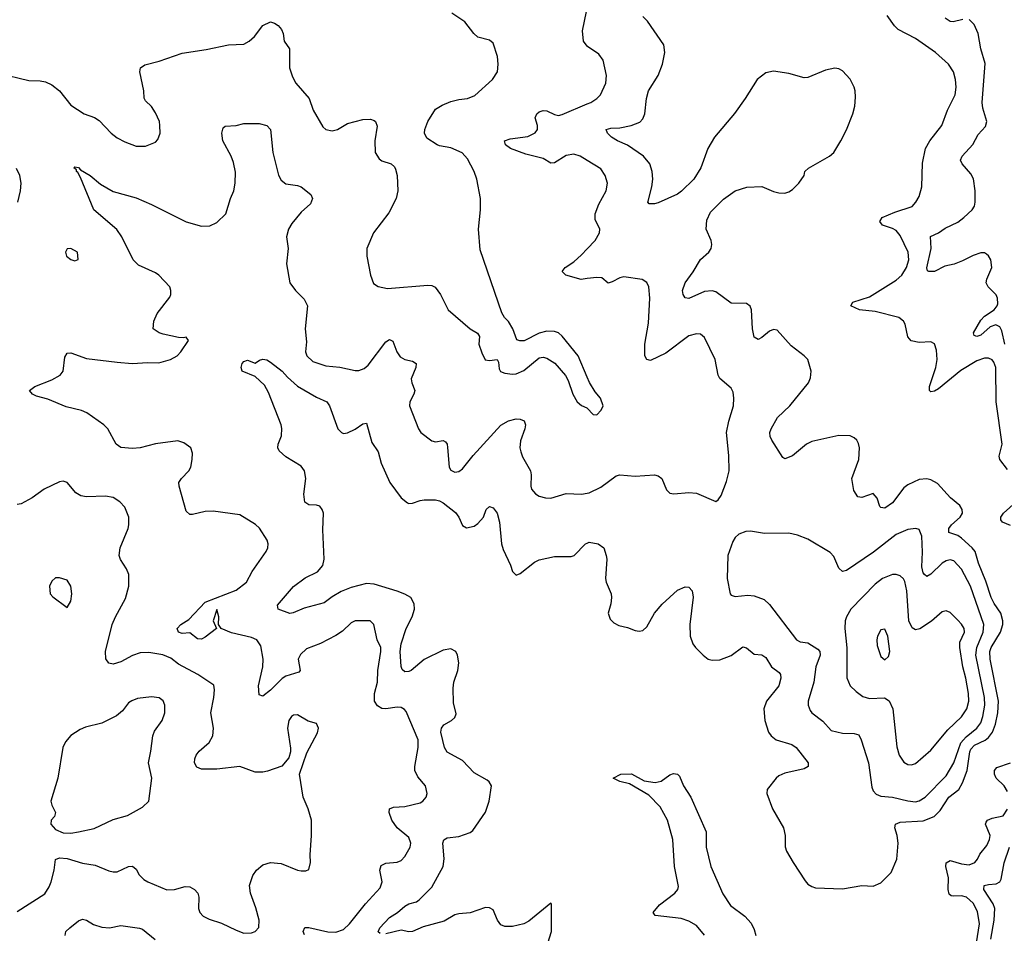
# Model space of a CAD drawing. Header units: inches. Extents: x 1682530 to 1839546, y 640742 to 791647.
# Tile 809 of 923: x 1767043 to 1772173, y 764701 to 769461. Entities that reach past the tile are written whole.
import ezdxf

# ---------------------------------------------------------------- set-up
doc = ezdxf.new("R2010")
doc.units = ezdxf.units.IN
doc.header["$MEASUREMENT"] = 0
doc.layers.add('B7766', color=7, linetype='Continuous')
doc.layers.add('B7776', color=7, linetype='Continuous')

msp = doc.modelspace()

# ---------------------------------------------------------------- linework, layer by layer
at = {"layer": 'B7766', "color": 5}
for points, elevation in [([(1770000, 769323.7), (1769980.7, 769350), (1769976, 769404), (1769996.6, 769503.4), (1770000, 769544.4)], 740), ([(1770000, 767598.9), (1769952.3, 767710), (1769870, 767812.3), (1769850, 767829.4), (1769830, 767836.2), (1769790, 767838.9), (1769750, 767828), (1769671.7, 767788.3), (1769647.9, 767787.9), (1769632.9, 767792.9), (1769612.3, 767850), (1769590, 767889), (1769569.6, 767909.6), (1769554.2, 767934.2), (1769442.2, 768262.2), (1769432.7, 768370), (1769444, 768470), (1769444.2, 768530), (1769425.4, 768630), (1769411.1, 768670), (1769375.9, 768735.9), (1769347.6, 768767.6), (1769290, 768793.7), (1769230, 768804), (1769218, 768810), (1769164.8, 768844.8), (1769152.6, 768870), (1769154.5, 768890), (1769168.7, 768930), (1769210, 768994.3), (1769243.4, 769016.6), (1769290, 769035.6), (1769330, 769046.3), (1769375.3, 769050), (1769414.3, 769065.7), (1769507, 769150), (1769532, 769190), (1769536, 769230), (1769532.3, 769270), (1769510, 769339), (1769490, 769354), (1769429.7, 769369.7), (1769408.6, 769388.6), (1769362.9, 769450), (1769294.5, 769494.5)], 760), ([(1766930, 769182), (1767090, 769144), (1767150, 769143.6), (1767177, 769137), (1767210, 769121.7), (1767250.2, 769090.2), (1767310, 769016.3), (1767378.8, 768970), (1767431.7, 768951.7), (1767456.9, 768936.9), (1767519.1, 768870), (1767550, 768846), (1767590, 768824.4), (1767650, 768802.4), (1767698, 768802), (1767750, 768824), (1767762.5, 768837.5), (1767775.1, 768870), (1767773.6, 768910), (1767771.5, 768930), (1767750, 768976), (1767730, 769009.2), (1767698.9, 769038.9), (1767691.7, 769051.7), (1767689.6, 769090.4), (1767668.4, 769190), (1767672, 769210), (1767694, 769226), (1767770, 769245.2), (1767890, 769286.2), (1768014.1, 769305.9), (1768130, 769330.4), (1768210, 769334), (1768239, 769350), (1768266.3, 769373.7), (1768310, 769430.7), (1768349.6, 769450.4), (1768370, 769444), (1768390, 769430.7), (1768407.3, 769410), (1768416.3, 769390), (1768421, 769350), (1768447.7, 769310), (1768448.7, 769210), (1768463.7, 769163.7), (1768481.3, 769130), (1768550.2, 769050), (1768572, 768990), (1768622.6, 768902.6), (1768637.3, 768890), (1768670, 768882), (1768699.5, 768890), (1768750, 768919.6), (1768830, 768941.3), (1768870, 768943.8), (1768890, 768936.3), (1768897.3, 768930), (1768905.8, 768905.8), (1768893.1, 768830), (1768895.3, 768770), (1768916.5, 768736.5), (1768930, 768726.4), (1768978.8, 768710), (1768994.9, 768694.9), (1769001.7, 768681.7), (1769008.9, 768648.9), (1769013.4, 768570), (1769004.9, 768530), (1768965.3, 768454.7), (1768886, 768350), (1768852.2, 768270), (1768852.2, 768230), (1768870.4, 768130), (1768886.6, 768086.6), (1768910, 768070.6), (1768959.9, 768059.9), (1769170, 768078.9), (1769190, 768076.5), (1769208, 768068), (1769235.3, 768030), (1769275.5, 767950), (1769390, 767850.5), (1769428.4, 767828.4), (1769439.1, 767810), (1769434.9, 767770), (1769450, 767724.7), (1769468.5, 767688.5), (1769490, 767684.9), (1769530.7, 767690.7), (1769537.1, 767677.1), (1769541.7, 767641.7), (1769548.6, 767628.6), (1769570, 767619.3), (1769610, 767614), (1769630, 767615.8), (1769670, 767632.7), (1769750, 767699.3), (1769770, 767702.4), (1769790, 767697.1), (1769831.7, 767671.7), (1769886.7, 767606.7), (1769901.1, 767581.1), (1769924, 767510), (1769947.3, 767470), (1769970, 767450.8), (1769998.5, 767438.5), (1770000, 767437)], 760), ([(1770000, 768727.4), (1769962.7, 768750), (1769930, 768761.1), (1769890, 768754.2), (1769830, 768715.8), (1769810, 768713), (1769770, 768738), (1769679.9, 768760.1), (1769599.5, 768790), (1769574, 768810), (1769569.3, 768830), (1769598.6, 768841.4), (1769690, 768852.8), (1769728, 768872), (1769740.9, 768890), (1769740.9, 768910), (1769728.2, 768950), (1769736.9, 768970), (1769750, 768981.1), (1769770, 768988.9), (1769790, 768986.5), (1769830, 768966.9), (1769850, 768962.9), (1769870, 768967.1), (1770000, 769022.2)], 740), ([(1768526.6, 764693.4), (1768520.5, 764710), (1768528.4, 764731.6), (1768550, 764731.3), (1768648.7, 764708.7), (1768690, 764707), (1768730, 764721), (1768761.5, 764750), (1768845.3, 764854.7), (1768921.1, 764938.9), (1768930.5, 764970), (1768919.4, 765030), (1768926, 765054), (1768950, 765067.2), (1769008.7, 765071.3), (1769030, 765080.3), (1769050, 765100.5), (1769076.9, 765150), (1769080.4, 765170), (1769070, 765199.6), (1769009.9, 765249.9), (1768981.4, 765290), (1768967.4, 765330), (1768969.8, 765350.2), (1768990, 765358.3), (1769050, 765362.2), (1769130, 765381.5), (1769143.6, 765390), (1769160.5, 765410), (1769165.1, 765430), (1769156.9, 765470), (1769116.8, 765516.8), (1769102.4, 765550), (1769101.8, 765570), (1769118.8, 765670), (1769119.2, 765710), (1769056.4, 765856.4), (1769048.1, 765868.1), (1769030, 765878.4), (1769010, 765879.7), (1768950, 765870.8), (1768930, 765872.9), (1768906.3, 765886.3), (1768891.9, 765910), (1768892.2, 765950), (1768907.3, 766010), (1768909.3, 766070.7), (1768925, 766170), (1768923.9, 766190), (1768905.3, 766230), (1768888.3, 766310), (1768868.6, 766328.6), (1768790, 766328.6), (1768770, 766318.5), (1768724.5, 766275.5), (1768690, 766252.7), (1768610, 766211.7), (1768536.9, 766183.1), (1768506.2, 766153.8), (1768494, 766130), (1768504.9, 766070), (1768497.5, 766062.5), (1768430, 766041), (1768410.6, 766029.4), (1768350, 765967.6), (1768310, 765936.2), (1768290, 765944), (1768287.2, 765990), (1768309.3, 766090), (1768312.2, 766130), (1768298.6, 766198.6), (1768279.1, 766230), (1768250, 766242.9), (1768146.5, 766266.5), (1768092.6, 766290), (1768079.3, 766310), (1768080.5, 766350), (1768070, 766388.7), (1768050.6, 766330), (1768067.7, 766290), (1768010, 766243.5), (1767990, 766233.6), (1767970, 766236.2), (1767930, 766266.6), (1767890, 766263.5), (1767870, 766269.8), (1767863.5, 766290), (1767881.6, 766310), (1767923.2, 766336.8), (1768010, 766426.7), (1768171.4, 766488.6), (1768224.2, 766530), (1768253.8, 766586.2), (1768327.3, 766690), (1768335.1, 766710), (1768336.9, 766730), (1768331.5, 766750), (1768292.3, 766812.3), (1768271.1, 766831.1), (1768190, 766880.7), (1768050, 766900.5), (1768010, 766898.7), (1767942.5, 766882.5), (1767930, 766883.7), (1767910, 766901.2), (1767874.5, 767030), (1767872.7, 767050), (1767885.2, 767070), (1767923.7, 767110), (1767934.5, 767130), (1767942, 767170), (1767942.5, 767202.5), (1767935.1, 767230), (1767897.4, 767257.4), (1767866.7, 767266.7), (1767750, 767252.2), (1767670, 767229.8), (1767630, 767227.1), (1767570, 767231.5), (1767545.1, 767250), (1767502, 767330), (1767482, 767350), (1767392.5, 767412.5), (1767365, 767425), (1767284.8, 767444.8), (1767190, 767484), (1767130, 767500.5), (1767109, 767510), (1767094, 767530), (1767121.2, 767550), (1767210, 767584.2), (1767254.5, 767610), (1767269.7, 767630.3), (1767277.6, 767702.4), (1767290, 767724), (1767310, 767726), (1767390, 767696.5), (1767550, 767677), (1767629.6, 767670.4), (1767710, 767674.9), (1767767.3, 767672.7), (1767828.7, 767690), (1767862.7, 767710), (1767882.7, 767730), (1767922, 767790), (1767910, 767808), (1767896, 767804), (1767870, 767805.2), (1767790, 767822.9), (1767768.7, 767830), (1767739, 767850), (1767741.2, 767890), (1767758.4, 767930), (1767824.4, 768015.6), (1767829.8, 768030), (1767829.8, 768050), (1767824.2, 768070), (1767768, 768130), (1767750, 768142.7), (1767661.7, 768181.7), (1767633.3, 768210), (1767574.5, 768330), (1767548.4, 768368.4), (1767429.8, 768470), (1767359.4, 768639.4), (1767345.7, 768665.7), (1767339.3, 768670), (1767338.6, 768678.6), (1767324, 768690), (1767330, 768694), (1767350, 768690.4), (1767359.1, 768679.1), (1767410, 768650.3), (1767464.2, 768604.2), (1767530, 768565.7), (1767650, 768532.8), (1767730, 768497.7), (1767910, 768407.4), (1767990, 768385.3), (1768033, 768387), (1768070, 768404.9), (1768117.6, 768450), (1768140.3, 768530), (1768158.2, 768570), (1768165.8, 768610), (1768166.5, 768666.5), (1768156.8, 768716.8), (1768144.4, 768750), (1768101.3, 768830), (1768096.3, 768870), (1768103, 768897), (1768114.2, 768905.8), (1768170, 768910.4), (1768210, 768920.4), (1768290, 768920.3), (1768330.5, 768910), (1768350.3, 768890), (1768361.3, 768770), (1768391.2, 768651.2), (1768404.8, 768624.8), (1768430, 768605.5), (1768490, 768598), (1768510, 768590.4), (1768559.3, 768550), (1768568.2, 768530), (1768558, 768502), (1768510, 768458.7), (1768461.1, 768398.9), (1768443.6, 768370), (1768433.4, 768330), (1768442, 768270), (1768433.4, 768190), (1768450.7, 768090), (1768479.1, 768050), (1768525.5, 768005.5), (1768541.7, 767970), (1768530.2, 767850.2), (1768536.4, 767783.6), (1768532.4, 767730), (1768539.1, 767710), (1768570, 767681.2), (1768638.3, 767658.3), (1768710.1, 767650.1), (1768790, 767633.6), (1768810, 767634), (1768836.8, 767643.2), (1768858.9, 767661.1), (1768950, 767783.1), (1768970, 767794.6), (1768986.3, 767786.3), (1769007.1, 767730), (1769024.5, 767704.5), (1769050, 767691.3), (1769090, 767681.5), (1769108.4, 767670), (1769106.3, 767650), (1769082.4, 767590), (1769085.3, 767570), (1769102.3, 767530), (1769096.9, 767510), (1769076, 767470), (1769073.4, 767450), (1769121.1, 767330), (1769132.4, 767310), (1769190, 767266.5), (1769210, 767262), (1769250, 767268.8), (1769261.2, 767261.2), (1769269.2, 767249.2), (1769272.3, 767232.3), (1769280.7, 767130), (1769290, 767113.7), (1769310, 767104.6), (1769330, 767107.4), (1769350, 767121.1), (1769405.1, 767190), (1769550, 767348.1), (1769590, 767372), (1769630, 767381.5), (1769650, 767380.3), (1769671.5, 767371.5), (1769678, 767350), (1769674.9, 767330), (1769652.4, 767267.6), (1769649.4, 767230.6), (1769653.4, 767210), (1769663.2, 767183.2), (1769703.6, 767110), (1769707.6, 767090), (1769706, 767030), (1769710, 767016), (1769730.3, 766990.3), (1769750, 766978.4), (1769782, 766970), (1769810, 766968.9), (1769890, 766992.6), (1769970, 766989.2), (1770000, 766994.1)], 740), ([(1767033, 768510), (1767046.9, 768570), (1767049.7, 768610), (1767044, 768650), (1767026.4, 768686.4)], 760), ([(1770000, 768112.1), (1769967.9, 768107.9), (1769888.7, 768130), (1769869.2, 768150), (1769885.2, 768170), (1769930, 768199.5), (1769970, 768235.8), (1770000, 768267.4)], 740), ([(1768920.9, 764700.9), (1768909.7, 764709.7), (1768919.7, 764730), (1768970, 764782.8), (1769011.1, 764808.9), (1769050, 764843.1), (1769070, 764854.3), (1769110, 764864.6), (1769124.9, 764875.1), (1769190, 764940.9), (1769249.9, 765050), (1769254.9, 765090), (1769247.8, 765170), (1769252.1, 765187.9), (1769270, 765199), (1769330, 765204.9), (1769390, 765226.7), (1769403.3, 765236.7), (1769470, 765333), (1769489.7, 765390), (1769500.5, 765470), (1769489.7, 765489.7), (1769478.4, 765498.4), (1769410, 765536.9), (1769350, 765601), (1769270, 765644.7), (1769257, 765670), (1769246.6, 765706.6), (1769237.9, 765750), (1769239.8, 765770), (1769252.1, 765787.9), (1769292, 765810), (1769310, 765826), (1769316.1, 765843.9), (1769302.5, 765902.5), (1769301.1, 765979), (1769305, 766010), (1769325, 766070), (1769331.6, 766110), (1769324.2, 766150), (1769314.5, 766170), (1769290, 766183.5), (1769250, 766175.6), (1769150, 766127.1), (1769082, 766070), (1769070, 766064.7), (1769050, 766064.1), (1769035.3, 766075.3), (1769030.6, 766090.6), (1769025.9, 766170), (1769029.9, 766210), (1769056, 766290), (1769088.5, 766350), (1769100.7, 766390), (1769098.3, 766418.3), (1769081.3, 766450), (1769050, 766468.5), (1769010, 766484.4), (1768890, 766519.8), (1768850, 766523.5), (1768770, 766502.2), (1768718.3, 766481.7), (1768670, 766453.8), (1768630, 766422.3), (1768525, 766395.1), (1768468.5, 766371.5), (1768450, 766367.6), (1768389.3, 766390), (1768386.3, 766410), (1768470, 766508.1), (1768530, 766552.9), (1768594.7, 766585.3), (1768622.7, 766617.3), (1768629.8, 766650), (1768622.5, 766802.5), (1768625.6, 766890), (1768619.1, 766910), (1768606.1, 766926.1), (1768590, 766932.3), (1768550, 766934.3), (1768528, 766948), (1768523.5, 766990), (1768533.8, 767070), (1768526.9, 767110), (1768510, 767135.1), (1768430, 767182.9), (1768394.7, 767214.7), (1768387.8, 767230), (1768389.6, 767249.7), (1768406.6, 767293.4), (1768408.5, 767331.5), (1768405, 767350), (1768339.1, 767519), (1768317.5, 767557.5), (1768270, 767602), (1768202, 767630), (1768197.2, 767650), (1768202.7, 767670), (1768210, 767681), (1768230, 767687.3), (1768270, 767671), (1768292.1, 767687.9), (1768310, 767692), (1768330, 767688.4), (1768350, 767677.6), (1768410, 767630.2), (1768438.1, 767598.1), (1768490, 767551.2), (1768590, 767494), (1768643.1, 767470), (1768657.3, 767450), (1768700.7, 767330), (1768719.3, 767310), (1768730, 767305.6), (1768750, 767308.6), (1768791.4, 767328.6), (1768830, 767355.8), (1768850, 767359.3), (1768878, 767258), (1768910.2, 767210.2), (1768926.5, 767150), (1768971.7, 767050), (1769030.2, 766970.2), (1769063.7, 766943.7), (1769070, 766940.3), (1769090, 766942.8), (1769130, 766956.9), (1769150, 766958.9), (1769210, 766960.2), (1769230, 766953.8), (1769250, 766943.8), (1769313.4, 766893.4), (1769330.3, 766870), (1769350, 766826), (1769370, 766814), (1769410, 766823), (1769430, 766836.3), (1769458.7, 766870), (1769472.7, 766910), (1769490, 766924.9), (1769510, 766918), (1769530.3, 766890), (1769543.1, 766843.1), (1769554, 766730), (1769561.2, 766701.2), (1769599.4, 766619.4), (1769610, 766586), (1769630, 766566.8), (1769650, 766576.3), (1769724.9, 766635.1), (1769750, 766647.7), (1769830, 766664.6), (1769915.8, 766664.2), (1769931.6, 766670), (1769990, 766730.4), (1770000, 766734.5)], 720), ([(1767030, 764814.6), (1767173.2, 764906.8), (1767197, 764943), (1767206.8, 764970), (1767222.2, 765030), (1767230, 765086), (1767250, 765093.8), (1767290, 765090.1), (1767370, 765066.2), (1767435.6, 765055.6), (1767506.8, 765026.8), (1767530, 765021.7), (1767550, 765022.3), (1767610, 765049.1), (1767631.2, 765051.2), (1767650, 765035.5), (1767666.1, 765006.1), (1767690, 764981.3), (1767710, 764969.2), (1767810, 764928), (1767850, 764930.2), (1767905.7, 764945.7), (1767930, 764943.6), (1767953, 764930), (1767970.4, 764910), (1767976, 764890), (1767974.6, 764830), (1767981.3, 764810), (1767999.3, 764790), (1768030, 764775.3), (1768094.4, 764754.4), (1768170, 764717), (1768210, 764702.4), (1768250, 764703.8), (1768270, 764710.5), (1768288.1, 764731.9), (1768289.7, 764770), (1768273.2, 764833.2), (1768246, 764910), (1768239.7, 764950), (1768258.2, 765001.8), (1768276.2, 765030), (1768310, 765057.6), (1768350, 765070.3), (1768405.1, 765065.1), (1768490, 765030.8), (1768510, 765026.8), (1768532.9, 765027.1), (1768550, 765034), (1768557.2, 765070), (1768556, 765110), (1768563.7, 765210), (1768562.7, 765290), (1768545.6, 765350), (1768519.6, 765410), (1768500.9, 765530), (1768539.3, 765640.7), (1768593.9, 765746.1), (1768599.7, 765770), (1768590, 765795.1), (1768546.6, 765806.6), (1768490, 765839.6), (1768470, 765838.4), (1768459.1, 765830), (1768445.7, 765810), (1768438.4, 765770), (1768453.7, 765666.3), (1768453.7, 765646.3), (1768445.2, 765614.8), (1768408.4, 765571.6), (1768334.1, 765545.9), (1768310, 765540.4), (1768270, 765541.5), (1768190, 765571.1), (1768070, 765557.2), (1767990, 765556.3), (1767966.3, 765566.3), (1767953.6, 765590), (1767954.7, 765610), (1767963, 765630), (1767978.7, 765650), (1768030, 765695.8), (1768049.8, 765730.2), (1768051.9, 765770), (1768038, 765850), (1768054, 765930), (1768057.6, 765970), (1768054.9, 765994.9), (1767971.5, 766050), (1767870, 766103.5), (1767830, 766134.8), (1767788.2, 766151.8), (1767715.4, 766164.6), (1767670, 766162.7), (1767630, 766148.7), (1767570, 766116), (1767530, 766104.2), (1767507.9, 766107.9), (1767491.4, 766131.4), (1767489.7, 766170), (1767524.7, 766310), (1767541.7, 766350), (1767594.5, 766445.5), (1767611, 766509), (1767611, 766571), (1767599.5, 766599.5), (1767568.7, 766648.7), (1767561.3, 766670), (1767565.4, 766710), (1767608.2, 766810), (1767612.2, 766830), (1767610.9, 766870), (1767590, 766921.6), (1767564.2, 766950), (1767530, 766971), (1767490, 766978.5), (1767390, 766974.5), (1767360.7, 766980.7), (1767335.8, 766995.8), (1767290, 767049.6), (1767270, 767056.3), (1767250, 767054.3), (1767170, 767015.1), (1767107.7, 766970), (1767050, 766938.4), (1767030, 766935.1)], 760), ([(1769793.7, 764650), (1769813.3, 764710), (1769813.2, 764853.2), (1769810, 764858), (1769694.9, 764765.1), (1769668.9, 764751.1), (1769610, 764737), (1769570, 764736.8), (1769550, 764745.1), (1769531.9, 764770), (1769510, 764824.2), (1769490, 764834.5), (1769470, 764835.1), (1769390, 764807.7), (1769330, 764802.9), (1769310, 764797), (1769255.2, 764764.8), (1769145.5, 764734.5), (1769090, 764709.8), (1769070, 764708.9), (1769030, 764717.1), (1768950, 764697.6)], 720), ([(1767279.6, 764690), (1767283.6, 764710), (1767303.6, 764730), (1767350, 764766.4), (1767370, 764774.9), (1767390, 764770.4), (1767427.9, 764747.9), (1767470, 764732.9), (1767510, 764730.3), (1767570, 764742), (1767667.8, 764727.7), (1767682, 764722), (1767749.2, 764669.2)], 740)]:
    msp.add_lwpolyline(points, dxfattribs=dict(at, elevation=elevation))
for points, elevation in [([(1767310, 768269), (1767290, 768268), (1767281, 768250), (1767286, 768230), (1767310, 768211.3), (1767330, 768204.7), (1767348, 768212), (1767344, 768250)], 760), ([(1767250, 766554), (1767230, 766554), (1767210, 766535.3), (1767197.3, 766510), (1767200.7, 766470), (1767214.6, 766454.6), (1767290, 766398), (1767310, 766432), (1767314.3, 766470), (1767309.5, 766510), (1767290, 766541.2)], 780), ([(1767730, 765934), (1767656.2, 765923.8), (1767626.8, 765913.2), (1767610, 765902), (1767578.9, 765861.1), (1767546.4, 765833.6), (1767470, 765795.6), (1767385.5, 765774.5), (1767357.3, 765762.7), (1767310, 765731.6), (1767281.4, 765698.6), (1767267.4, 765670), (1767242.3, 765510), (1767205.4, 765390), (1767209.5, 765369.5), (1767229, 765330), (1767224.9, 765310), (1767207.4, 765290), (1767204.9, 765270), (1767230, 765241.3), (1767270, 765224.5), (1767310, 765222.6), (1767350, 765229.2), (1767430, 765247.1), (1767530, 765294), (1767604.9, 765315.1), (1767682, 765358), (1767716.2, 765390), (1767731, 765510), (1767714, 765590), (1767726.9, 765650), (1767736.3, 765730), (1767745.2, 765754.8), (1767784.7, 765810), (1767799.7, 765850), (1767799.7, 765890), (1767790, 765912), (1767770, 765927.6)], 780)]:
    msp.add_lwpolyline(points, close=True, dxfattribs=dict(at, elevation=elevation))
at = {"layer": 'B7776', "color": 5}
for points, elevation in [([(1770000, 766734.5), (1770010, 766738.7), (1770056, 766730), (1770085.5, 766710), (1770099.1, 766670), (1770101.8, 766650), (1770095.5, 766550), (1770098.8, 766530), (1770123.7, 766470), (1770126.1, 766450), (1770122.3, 766417.7), (1770108.7, 766368.7), (1770118.5, 766338.5), (1770138, 766318), (1770164.5, 766304.5), (1770210, 766294), (1770250, 766278.8), (1770270, 766274.8), (1770290, 766278.8), (1770310, 766298.8), (1770349.7, 766370), (1770390, 766415.3), (1770471, 766489), (1770510, 766506.4), (1770530, 766505.5), (1770546.3, 766486.3), (1770552.5, 766452.5), (1770535.2, 766310), (1770536.5, 766250), (1770550.3, 766210), (1770564, 766190), (1770603.6, 766150), (1770630, 766130.3), (1770650, 766124.4), (1770690, 766126.5), (1770750, 766149.2), (1770810, 766194.3), (1770830, 766188.9), (1770870, 766156.1), (1770910, 766152.6), (1770930, 766138.7), (1770959.5, 766090), (1771000.5, 766060.5), (1771007.4, 766050), (1771009.2, 766030), (1770999, 765990), (1770934.6, 765910), (1770920.3, 765870), (1770924.7, 765810), (1770944.4, 765750), (1770958.3, 765730), (1770984.9, 765710), (1771065.4, 765685.4), (1771088.9, 765670), (1771150.4, 765589.6), (1771150.5, 765570), (1771130, 765558.5), (1771030, 765535.8), (1770998.6, 765521.4), (1770984.4, 765510), (1770938, 765450), (1770935.8, 765430), (1770964.7, 765350), (1771023.2, 765250), (1771031.4, 765210), (1771031.8, 765151.8), (1771038.4, 765130), (1771072.2, 765070), (1771135.4, 764975.4), (1771150, 764958), (1771170, 764944.4), (1771190, 764938.7), (1771330, 764933.6), (1771430, 764950.3), (1771490, 764946.4), (1771530, 764963.8), (1771582.7, 765017.3), (1771612.7, 765087.3), (1771619.4, 765170), (1771615.4, 765210), (1771603.4, 765250), (1771606.6, 765270), (1771630, 765280.1), (1771750, 765287.2), (1771806.8, 765310), (1771839.5, 765340.5), (1771883.4, 765410), (1771935.6, 765450), (1771955.1, 765484.9), (1771978.8, 765550), (1771993, 765647), (1771999, 765661), (1772018.2, 765681.8), (1772072.6, 765707.4), (1772090, 765721.4), (1772111.6, 765750), (1772126.8, 765790), (1772138.7, 765850), (1772143.1, 765910), (1772098.9, 766130), (1772097.5, 766170), (1772104.3, 766190), (1772153.1, 766270), (1772165.1, 766310), (1772166, 766330), (1772154.5, 766370), (1772119.5, 766419.5), (1772104.3, 766450), (1772076.7, 766536.7), (1772038, 766630), (1772020.7, 766690), (1772006, 766710), (1771950, 766759.2), (1771930, 766773.1), (1771884.2, 766790), (1771883.7, 766810), (1771897.3, 766830), (1771943.5, 766870), (1771954.4, 766890), (1771953.8, 766910), (1771941.1, 766930), (1771892.2, 766970), (1771824, 767044), (1771790, 767064.4), (1771770, 767068.5), (1771730, 767066), (1771670, 767037.7), (1771650, 767022.6), (1771590, 766943.9), (1771550, 766916.4), (1771530, 766919.5), (1771524.9, 766924.9), (1771510, 766969.2), (1771490, 766992), (1771430, 766972), (1771410, 766976), (1771388.3, 767008.3), (1771378.7, 767070), (1771415.5, 767170), (1771418.2, 767230), (1771413.4, 767253.4), (1771404.2, 767270), (1771390, 767283), (1771370, 767292.6), (1771310, 767294.2), (1771170, 767263.5), (1771143, 767250), (1771070, 767189.6), (1771030, 767172.7), (1771019.5, 767179.5), (1770961.1, 767270), (1770952.6, 767290), (1770951.1, 767310), (1770957.4, 767330), (1770991.7, 767388.3), (1771055.4, 767450), (1771153, 767570), (1771164, 767596), (1771166.9, 767630), (1771149.7, 767690), (1771130.7, 767710.7), (1771062.3, 767762.3), (1770990, 767843.1), (1770970, 767847.4), (1770950, 767838.8), (1770910, 767804.7), (1770890, 767794.3), (1770870, 767806.6), (1770860.6, 767850), (1770855.8, 767950), (1770848.1, 767968.1), (1770830, 767982), (1770750, 767985.1), (1770670, 768042.6), (1770650, 768048.7), (1770610, 768044.4), (1770530, 768008.6), (1770510, 768012), (1770498.9, 768030), (1770496, 768050), (1770510.9, 768090), (1770552.3, 768147.7), (1770590, 768212), (1770632.8, 768250), (1770645.7, 768270), (1770649.7, 768290), (1770645.1, 768310), (1770619.8, 768370), (1770623, 768417), (1770642, 768458), (1770710, 768526), (1770770, 768570.2), (1770830.7, 768589.3), (1770910, 768592.8), (1770970, 768566), (1770998.6, 768558.6), (1771030, 768558), (1771050, 768563.7), (1771070, 768576.4), (1771102.4, 768610), (1771129.6, 768650), (1771133.6, 768670), (1771152.6, 768687.4), (1771262.4, 768750), (1771284.4, 768770), (1771321.5, 768830), (1771350, 768888.2), (1771382.9, 768970), (1771394, 769010), (1771398.2, 769058.2), (1771395.8, 769090), (1771390.6, 769110.6), (1771370.6, 769150.6), (1771330, 769194.2), (1771310, 769205.6), (1771290, 769208.8), (1771241.1, 769198.9), (1771150, 769160.4), (1771130, 769159.2), (1771050, 769180.3), (1770970, 769193), (1770930, 769184.7), (1770884.4, 769150), (1770822, 769050), (1770766.8, 768973.2), (1770663.2, 768850), (1770628.4, 768790), (1770590.9, 768689.1), (1770554.6, 768630), (1770491.7, 768568.3), (1770470, 768552.6), (1770370, 768506.8), (1770350, 768501.1), (1770322.7, 768502.7), (1770316, 768510), (1770316.5, 768516.5), (1770336.8, 768590), (1770342, 768630), (1770338.5, 768670), (1770325.4, 768710), (1770292.8, 768750), (1770265.7, 768770), (1770210, 768807), (1770156.9, 768830), (1770125.8, 768850), (1770105.4, 768870), (1770099.3, 768890), (1770123.2, 768896.8), (1770170, 768897.1), (1770229.3, 768910), (1770273.1, 768926.9), (1770290, 768944), (1770299.6, 768970), (1770308.3, 769050), (1770319.7, 769090), (1770369.7, 769170), (1770391.3, 769230), (1770404.2, 769290), (1770398.7, 769330), (1770314, 769454), (1770290, 769478)], 720), ([(1772190, 767118.3), (1772149.9, 767170), (1772146.8, 767186.8), (1772161, 767250), (1772131.1, 767470), (1772128.7, 767648.7), (1772117.5, 767677.5), (1772110, 767688.9), (1772090, 767697.8), (1772070, 767697.3), (1772030, 767684.5), (1771947.1, 767632.9), (1771830, 767537.5), (1771810, 767526.2), (1771790, 767521.6), (1771782.4, 767530), (1771782.4, 767550), (1771815.9, 767650), (1771823, 767690), (1771820.1, 767740.1), (1771810, 767772.7), (1771790, 767782.9), (1771730, 767778.9), (1771688.2, 767788.2), (1771669.7, 767809.7), (1771655.6, 767875.6), (1771647.3, 767890), (1771622.7, 767910), (1771500.7, 767940.7), (1771419.3, 767950), (1771373.6, 767970), (1771384.2, 767990), (1771470, 768017.8), (1771610, 768103.9), (1771638.2, 768130), (1771663, 768170), (1771674.9, 768210), (1771671.3, 768250), (1771630, 768337.2), (1771610, 768362.3), (1771590, 768373.7), (1771538, 768390), (1771524.4, 768410), (1771536.9, 768430), (1771602, 768458), (1771692.2, 768487.8), (1771712.4, 768510), (1771730, 768540.5), (1771743.5, 768590), (1771746.1, 768713.9), (1771761.5, 768790), (1771785, 768830), (1771847.9, 768910), (1771876.4, 768990), (1771916.9, 769070), (1771922.6, 769110), (1771918.5, 769150), (1771908.3, 769190), (1771883, 769230), (1771814.7, 769290), (1771710, 769362.8), (1771620.5, 769410), (1771601, 769430), (1771563.3, 769483.3)], 680), ([(1772175.8, 767770), (1772160.6, 767840.6), (1772150, 767860.9), (1772129.1, 767870.9), (1772098.4, 767861.6), (1772050, 767818.2), (1772030, 767809.9), (1772016.3, 767816.3), (1772012.2, 767830), (1772050, 767895), (1772070, 767916.6), (1772120.3, 767950), (1772135.9, 767970), (1772138.6, 767981.4), (1772138.3, 768010), (1772130, 768028.3), (1772088.2, 768070), (1772079.1, 768090), (1772082.6, 768110), (1772107.6, 768170), (1772103.1, 768210), (1772091.3, 768231.3), (1772080.3, 768240.3), (1772070, 768246.9), (1772050, 768247.1), (1772010, 768233.3), (1771955.8, 768204.2), (1771912.4, 768187.6), (1771863, 768177), (1771810, 768149.7), (1771779, 768150), (1771773.1, 768153.1), (1771770, 768168), (1771791.7, 768270), (1771788.2, 768331.8), (1771830, 768350.3), (1771865.3, 768374.7), (1771930, 768407), (1771961.5, 768430), (1772005.6, 768470), (1772016.8, 768490), (1772021.4, 768510), (1772021.8, 768570), (1772011.7, 768631.7), (1771998.5, 768658.5), (1771952.8, 768710), (1771944.7, 768730), (1771954, 768750), (1772008.3, 768811.7), (1772037.6, 768862.4), (1772075.7, 768904.3), (1772082.3, 768930), (1772061.2, 769001.2), (1772058.3, 769030), (1772073, 769233), (1772050.7, 769310), (1772036.2, 769390), (1772015.6, 769435.6), (1771990, 769461.5)], 660), ([(1771957.2, 769462.8), (1771906, 769450), (1771890, 769451.5), (1771864.2, 769470)], 660), ([(1770000, 769022.2), (1770018.4, 769030), (1770049.6, 769050), (1770069.7, 769070), (1770097.2, 769130), (1770100.4, 769170), (1770082.6, 769250), (1770061.1, 769281.1), (1770001.6, 769321.6), (1770000, 769323.7)], 740), ([(1770000, 768267.4), (1770040.4, 768310), (1770063.1, 768350), (1770064.7, 768370), (1770040.7, 768420.7), (1770040.7, 768450), (1770059.6, 768500.4), (1770098.2, 768570), (1770105.1, 768610), (1770093.7, 768650), (1770070, 768685.1), (1770000, 768727.4)], 740), ([(1770000, 766994.1), (1770010, 766995.8), (1770070, 767026.3), (1770150, 767084.9), (1770170, 767090.4), (1770250, 767082.3), (1770350, 767090.4), (1770370, 767085.5), (1770387.7, 767070), (1770412.5, 767012.5), (1770430, 766994), (1770450.4, 766990.4), (1770530, 766998.7), (1770570, 766993.7), (1770670, 766951), (1770681.2, 766958.8), (1770697.6, 766982.4), (1770725.3, 767054.7), (1770739.6, 767110), (1770738, 767190), (1770725.1, 767310), (1770737.2, 767370), (1770761.5, 767450), (1770763.9, 767490), (1770760.1, 767520.1), (1770750, 767540.7), (1770690, 767592), (1770682, 767610), (1770666, 767690), (1770610, 767805.1), (1770590, 767822.6), (1770570, 767825.1), (1770530, 767814.4), (1770410, 767724), (1770330, 767685.7), (1770309.6, 767690), (1770300.5, 767710), (1770299.3, 767770), (1770319.8, 767880.2), (1770326, 768010), (1770320.7, 768070), (1770310, 768092.7), (1770286.8, 768106.8), (1770190, 768121.2), (1770170, 768117.2), (1770130, 768095.3), (1770109, 768089), (1770076, 768116), (1770050, 768118.7), (1770000, 768112.1)], 740), ([(1770000, 767437), (1770030, 767404.7), (1770050, 767402), (1770073.2, 767426.8), (1770082, 767450), (1770068.7, 767490), (1770042, 767522), (1770011.7, 767571.7), (1770000, 767598.9)], 760), ([(1772205.6, 766825.6), (1772164.1, 766844.1), (1772155.5, 766855.5), (1772155.5, 766870), (1772169.5, 766890.5), (1772235.2, 766950)], 680), ([(1772190, 765439.7), (1772172.2, 765470), (1772130.5, 765510), (1772122.3, 765530), (1772121.4, 765550), (1772134.3, 765565.7), (1772204.4, 765590)], 680), ([(1770610.7, 764690.7), (1770570, 764741), (1770530, 764763.7), (1770490, 764777.7), (1770354, 764794), (1770342.9, 764810), (1770376.2, 764850), (1770457, 764910), (1770471.1, 764928.9), (1770475.2, 764944.8), (1770454.9, 765050), (1770446.3, 765190), (1770417.8, 765290), (1770379.3, 765359.3), (1770320.9, 765420.9), (1770219.7, 765479.7), (1770170, 765492.3), (1770135.3, 765510), (1770175.3, 765530), (1770230, 765532.2), (1770296.3, 765496.3), (1770353.1, 765486.9), (1770385.5, 765494.5), (1770430, 765526.7), (1770450, 765534.4), (1770470, 765530.6), (1770479.9, 765519.9), (1770501.5, 765470), (1770539.6, 765410), (1770619.2, 765230), (1770620.1, 765150), (1770644.1, 765050), (1770706.2, 764906.2), (1770746.1, 764846.1), (1770821.4, 764790), (1770853.6, 764753.6), (1770870, 764720.3), (1770878.5, 764690)], 680), ([(1772028.2, 764651.8), (1772043.3, 764750), (1772034.1, 764814.1), (1772010, 764857.8), (1771976.8, 764890), (1771950, 764896.6), (1771910, 764893.9), (1771896.9, 764896.9), (1771885.7, 764905.7), (1771880.2, 764930), (1771881.3, 764990), (1771868.9, 765050), (1771870.8, 765069.2), (1771890, 765079.7), (1771950, 765063), (1771990, 765058.4), (1772018.9, 765070), (1772033.3, 765086.7), (1772045.9, 765114.1), (1772081.7, 765158.4), (1772096.5, 765190), (1772098.8, 765210), (1772074.3, 765270), (1772079.1, 765280.9), (1772084.8, 765290), (1772110, 765301.9), (1772167, 765313), (1772190, 765348.5)], 680), ([(1772102.8, 764670), (1772120.4, 764770), (1772122.9, 764830), (1772115.5, 764855.5), (1772066.5, 764930), (1772068.6, 764950), (1772090, 764956.1), (1772130, 764958.1), (1772150, 764969.4), (1772156.4, 764983.6), (1772172.2, 765067.8), (1772200.7, 765150)], 660)]:
    msp.add_lwpolyline(points, dxfattribs=dict(at, elevation=elevation))
for points, elevation in [([(1771711.1, 766811.1), (1771670, 766805.3), (1771610, 766779.8), (1771492.2, 766687.8), (1771350, 766591.2), (1771330, 766586.3), (1771310, 766603.7), (1771284, 766664), (1771265, 766685), (1771150, 766754.7), (1771095.3, 766775.3), (1771050, 766785.6), (1770924.2, 766784.2), (1770850, 766795.6), (1770826, 766794), (1770790, 766780.9), (1770770, 766762.7), (1770757.8, 766742.3), (1770731.6, 766670), (1770729, 766550), (1770744, 766470), (1770750, 766462.8), (1770770, 766456.3), (1770837.1, 766462.9), (1770870, 766459.6), (1770921.2, 766441.2), (1770950, 766413.7), (1771089.4, 766229.4), (1771110, 766219.6), (1771150, 766215.2), (1771201.5, 766181.5), (1771211, 766170), (1771212.9, 766150), (1771190.8, 766090), (1771181.1, 766010), (1771150.2, 765910), (1771150.3, 765890), (1771162, 765862), (1771170.4, 765850), (1771227.1, 765807.1), (1771270, 765758.4), (1771330, 765744.2), (1771390, 765742.8), (1771414.7, 765734.7), (1771426.9, 765710), (1771464.5, 765590), (1771482.6, 765462.6), (1771490, 765443), (1771505.5, 765425.5), (1771530, 765414.9), (1771590, 765410.2), (1771670, 765391.5), (1771710, 765386.9), (1771730, 765390.9), (1771760.3, 765410), (1771870, 765522.3), (1771910.8, 765590), (1771946.9, 765693.1), (1771974.6, 765725.4), (1772030.4, 765770), (1772050, 765798.4), (1772061.5, 765830), (1772070.7, 765890), (1772069.5, 765930), (1772023.9, 766150), (1772029.5, 766190), (1772063.3, 766270), (1772066.8, 766310), (1771997.6, 766510), (1771950, 766597.6), (1771910, 766641.5), (1771890, 766646.6), (1771870, 766642.2), (1771850, 766629.8), (1771790, 766571.8), (1771770, 766559.7), (1771757.4, 766570), (1771750, 766578.7), (1771743.5, 766610), (1771747.3, 766687.3), (1771742.8, 766770), (1771730, 766804.5)], 740), ([(1771590, 766569.8), (1771538.7, 766550), (1771499.2, 766520.8), (1771374, 766390), (1771350.3, 766350), (1771344, 766330), (1771341.8, 766290), (1771352.2, 766187.8), (1771352.3, 766032.3), (1771370.4, 765990), (1771400.5, 765960.5), (1771435.3, 765935.3), (1771470, 765924.1), (1771548, 765928), (1771573.2, 765913.2), (1771591.7, 765870), (1771612.7, 765672.7), (1771625.5, 765630), (1771650, 765592.4), (1771670, 765580.3), (1771690, 765579.5), (1771710, 765586.3), (1771790, 765656), (1771879, 765761), (1771950.3, 765829.7), (1771978.3, 765870), (1771987.4, 765910), (1771986.8, 765950), (1771972.8, 766030), (1771956.6, 766090), (1771940.4, 766190), (1771941.7, 766218.3), (1771965.3, 766270), (1771963.8, 766290), (1771950, 766312.6), (1771930, 766333.3), (1771890, 766372), (1771870, 766381.6), (1771850, 766376.9), (1771792.9, 766327.1), (1771732.9, 766287.2), (1771710, 766283.1), (1771693, 766293), (1771676.3, 766330), (1771664.9, 766484.9), (1771653.8, 766533.9), (1771647.2, 766547.2), (1771630, 766563.1), (1771610, 766569.8)], 760), ([(1771550, 766286), (1771530, 766282), (1771512.2, 766250), (1771508.1, 766230), (1771510, 766201), (1771530, 766142.8), (1771550, 766126.8), (1771570, 766144), (1771576, 766170), (1771566.3, 766250)], 780)]:
    msp.add_lwpolyline(points, close=True, dxfattribs=dict(at, elevation=elevation))

doc.saveas('drawing.dxf')
